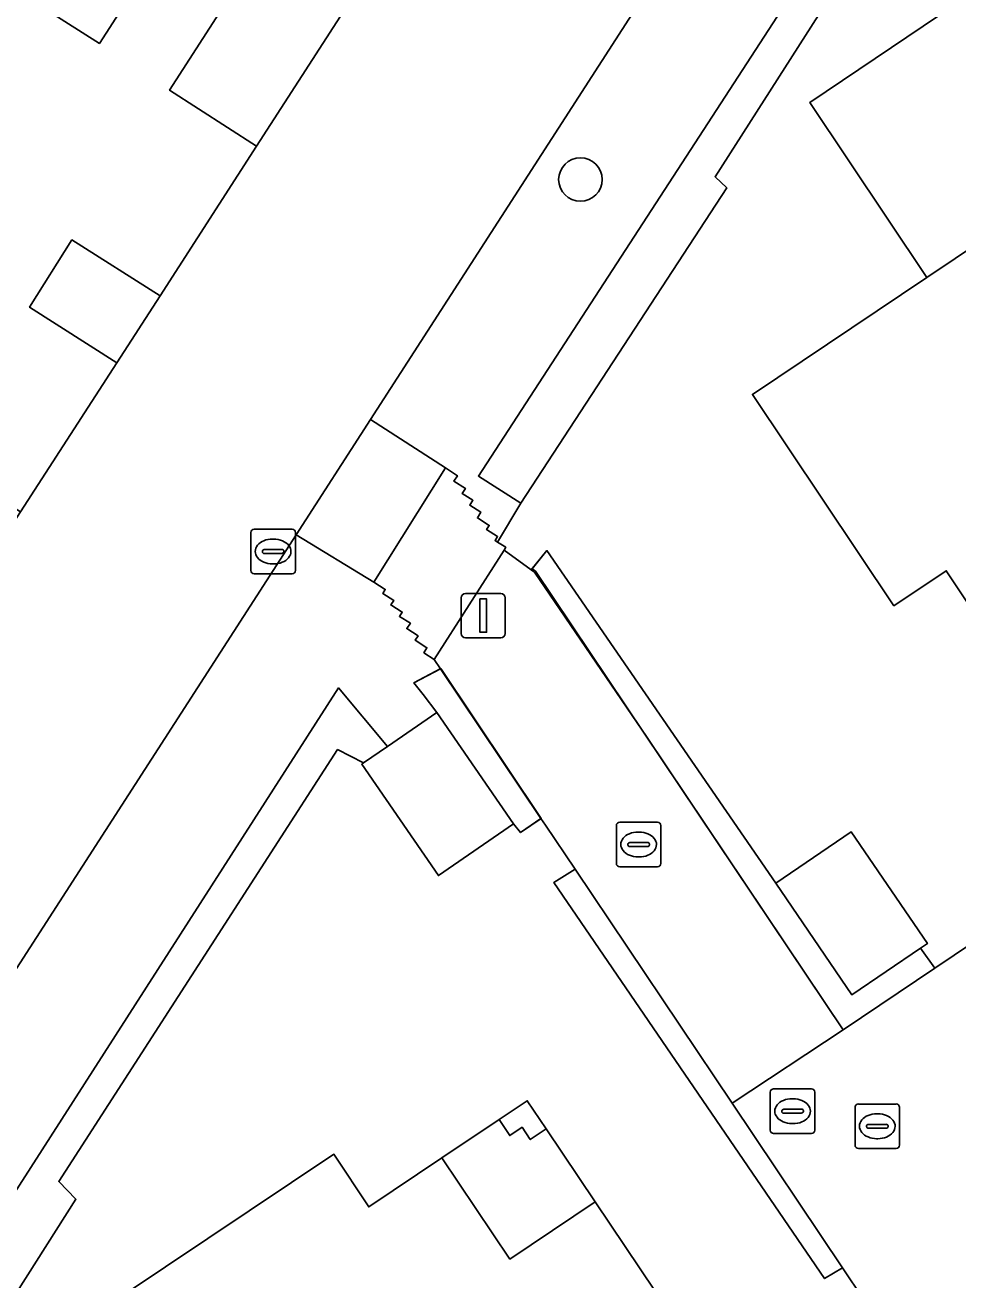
# Model space of a CAD drawing. Extents: x 158793 to 159888, y 384317 to 385256.
# Drawn here: x 158958.47 to 158979.43, y 384727.22 to 384755.41 of the extents above; entities that cross this region are included whole.
import ezdxf

# ---------------------------------------------------------------- set-up
doc = ezdxf.new("R2010")
doc.units = 0
for name, color, linetype in [('IMGEO_Berm_groen', 7, 'Continuous'), ('IMGEO_Boom', 7, 'Continuous'), ('IMGEO_Erf', 7, 'Continuous'), ('IMGEO_Groenvoorziening', 7, 'Continuous'), ('IMGEO_Haag', 7, 'Continuous'), ('IMGEO_Kolk', 7, 'Continuous'), ('IMGEO_Lichtmast', 7, 'Continuous'), ('IMGEO_Pand', 7, 'Continuous'), ('IMGEO_Pand_overbouw', 7, 'Continuous'), ('IMGEO_Rijbaan_lokaal_open', 7, 'Continuous'), ('IMGEO_Rioolput', 7, 'Continuous'), ('IMGEO_Voetpad_op_trap', 7, 'Continuous'), ('IMGEO_Voetpad_open', 7, 'Continuous')]:
    doc.layers.add(name, color=color, linetype=linetype)

msp = doc.modelspace()

# ---------------------------------------------------------------- linework, layer by layer
at = {"layer": 'IMGEO_Berm_groen'}
for points in [[(158980.086, 384778.1), (158978.116, 384779.375), (158961.717, 384753.951), (158963.673, 384752.692)], [(158981.302, 384764.74), (158978.977, 384766.305), (158966.233, 384746.553), (158967.917, 384745.463), (158968.185, 384745.29), (158968.104, 384745.167), (158968.364, 384745.004), (158968.291, 384744.89), (158968.534, 384744.737), (158968.463, 384744.627), (158968.712, 384744.471), (158968.635, 384744.342), (158968.902, 384744.173), (158968.841, 384744.077), (158969.088, 384743.922), (158969.033, 384743.831), (158969.085, 384743.798), (158969.613, 384744.674), (158968.659, 384745.281)], [(158961.503, 384749.332), (158959.523, 384750.589), (158958.571, 384749.073), (158960.53, 384747.827)]]:
    msp.add_lwpolyline(points, close=True, dxfattribs=at)
msp.add_lwpolyline([(158941.142, 384702.551), (158965.512, 384740.522), (158966.613, 384739.202), (158967.726, 384739.967), (158967.413, 384740.372), (158967.208, 384740.637), (158967.804, 384740.951), (158967.665, 384741.158), (158967.432, 384741.311), (158967.502, 384741.424), (158967.238, 384741.59), (158967.302, 384741.691), (158967.049, 384741.853), (158967.129, 384741.972), (158966.882, 384742.129), (158966.945, 384742.223), (158966.688, 384742.384), (158966.754, 384742.488), (158966.507, 384742.643), (158966.565, 384742.735), (158966.307, 384742.897), (158964.561, 384743.963), (158951.852, 384724.265)], dxfattribs=at)
at = {"layer": 'IMGEO_Boom'}
msp.add_circle((158970.95, 384751.944), 0.489, dxfattribs=at)
at = {"layer": 'IMGEO_Erf'}
for points in [[(158993.409, 384750.354), (158991.12, 384748.815), (158992.407, 384746.902), (158989.389, 384744.872), (158987.001, 384748.433), (158984.435, 384746.724), (158986.84, 384743.155), (158983.842, 384741.135), (158982.554, 384743.048), (158980.265, 384741.509), (158979.171, 384743.155), (158977.997, 384742.368), (158974.816, 384747.115), (158978.735, 384749.743), (158976.11, 384753.676), (158983.77, 384758.84), (158986.413, 384754.9), (158989.125, 384756.725)], [(158970.18, 384730.613), (158969.823, 384730.373), (158969.639, 384730.648), (158969.363, 384730.463), (158969.124, 384730.82), (158969.756, 384731.244)], [(158971.282, 384728.974), (158973.308, 384725.961), (158969.737, 384723.562), (158971.458, 384721.007), (158975.024, 384723.411), (158977.051, 384720.4), (158975.145, 384719.117), (158976.676, 384716.847), (158975.031, 384715.747), (158975.834, 384714.563), (158971.077, 384711.36), (158968.423, 384715.291), (158964.538, 384712.684), (158959.388, 384720.306), (158963.298, 384722.985), (158960.673, 384726.876), (158965.412, 384730.041), (158966.192, 384728.858), (158967.837, 384729.959), (158969.365, 384727.685)]]:
    msp.add_lwpolyline(points, close=True, dxfattribs=at)
for points in [[(158977.111, 384756.914), (158973.976, 384752.006), (158974.239, 384751.755), (158969.613, 384744.674), (158969.085, 384743.798), (158969.274, 384743.68), (158969.235, 384743.619), (158969.843, 384743.174), (158970.199, 384743.605), (158975.343, 384736.131), (158977.036, 384737.285), (158978.749, 384734.777), (158978.592, 384734.67), (158978.918, 384734.222), (158980.241, 384735.112)], [(158977.782, 384726.084), (158976.839, 384727.49), (158976.438, 384727.247), (158970.354, 384736.15), (158970.832, 384736.449), (158970.162, 384737.437), (158970.064, 384737.583), (158969.607, 384737.269), (158969.444, 384737.465), (158967.76, 384736.303), (158966.036, 384738.806), (158966.078, 384738.835), (158965.491, 384739.134), (158959.225, 384729.429), (158959.613, 384729.029), (158955.43, 384722.46)]]:
    msp.add_lwpolyline(points, dxfattribs=at)
at = {"layer": 'IMGEO_Groenvoorziening'}
for points in [[(158976.526, 384780.417), (158975.411, 384781.134), (158974.602, 384780.958), (158968.541, 384772.238), (158963.097, 384763.772), (158958.832, 384756.559), (158958.975, 384755.746), (158960.141, 384755.001)], [(158982.328, 384764.124), (158981.302, 384764.74), (158968.659, 384745.281), (158969.613, 384744.674), (158974.239, 384751.755), (158973.976, 384752.006), (158977.111, 384756.914), (158977.452, 384756.727)], [(158970.199, 384743.605), (158969.843, 384743.174), (158969.918, 384743.119), (158972.448, 384739.408), (158976.856, 384732.835), (158978.918, 384734.222), (158978.592, 384734.67), (158977.05, 384733.625), (158975.343, 384736.131)], [(158967.804, 384740.951), (158967.208, 384740.637), (158967.413, 384740.372), (158967.726, 384739.967), (158969.444, 384737.465), (158969.607, 384737.269), (158970.064, 384737.583)], [(158965.491, 384739.134), (158966.078, 384738.835), (158966.613, 384739.202), (158965.512, 384740.522), (158941.142, 384702.551), (158952.786, 384686.235), (158953.822, 384686.947), (158950.206, 384692.135), (158952.639, 384693.793), (158952.375, 384694.187), (158951.593, 384693.727), (158949.898, 384692.576), (158948.229, 384695.075), (158942.598, 384702.871), (158949.45, 384713.078), (158955.43, 384722.46), (158959.613, 384729.029), (158959.225, 384729.429)], [(158970.832, 384736.449), (158970.354, 384736.15), (158976.438, 384727.247), (158976.839, 384727.49), (158974.36, 384731.188)]]:
    msp.add_lwpolyline(points, close=True, dxfattribs=at)
at = {"layer": 'IMGEO_Haag'}
for points in [[(158982.328, 384764.124), (158981.302, 384764.74), (158968.659, 384745.281), (158969.613, 384744.674), (158974.239, 384751.755), (158973.976, 384752.006), (158977.111, 384756.914), (158977.452, 384756.727)], [(158969.865, 384743.2), (158969.938, 384743.142), (158976.856, 384732.835), (158978.918, 384734.222), (158978.592, 384734.67), (158977.05, 384733.625), (158975.343, 384736.131), (158970.199, 384743.605)], [(158967.811, 384740.955), (158967.208, 384740.637), (158967.413, 384740.372), (158967.726, 384739.967), (158969.444, 384737.465), (158969.607, 384737.269), (158970.069, 384737.587)], [(158965.491, 384739.134), (158966.078, 384738.835), (158966.613, 384739.202), (158965.512, 384740.522), (158941.142, 384702.551), (158952.786, 384686.235), (158953.822, 384686.947), (158950.206, 384692.135), (158952.639, 384693.793), (158952.375, 384694.187), (158951.593, 384693.727), (158949.898, 384692.576), (158948.229, 384695.075), (158942.598, 384702.871), (158949.45, 384713.078), (158955.43, 384722.46), (158959.613, 384729.029), (158959.225, 384729.429)], [(158970.832, 384736.449), (158970.354, 384736.15), (158976.438, 384727.247), (158976.839, 384727.49), (158974.36, 384731.188)]]:
    msp.add_lwpolyline(points, close=True, dxfattribs=at)
at = {"layer": 'IMGEO_Kolk'}
for p, q in [((158963.618, 384744.086), (158964.47, 384744.086)), ((158963.543, 384743.16), (158963.543, 384744.012)), ((158964.031, 384743.866), (158964.056, 384743.866)), ((158964.544, 384744.012), (158964.544, 384743.16)), ((158963.802, 384743.58), (158963.802, 384743.592)), ((158964.24, 384743.543), (158963.842, 384743.543)), ((158963.845, 384743.629), (158964.243, 384743.629)), ((158964.286, 384743.592), (158964.286, 384743.58)), ((158964.054, 384743.306), (158964.029, 384743.306)), ((158964.47, 384743.086), (158963.618, 384743.086)), ((158971.758, 384736.576), (158971.758, 384737.428)), ((158971.833, 384737.502), (158972.685, 384737.502)), ((158972.759, 384737.428), (158972.759, 384736.576)), ((158972.017, 384736.996), (158972.017, 384737.008)), ((158972.06, 384737.045), (158972.458, 384737.045)), ((158972.246, 384737.282), (158972.271, 384737.282)), ((158972.501, 384737.008), (158972.501, 384736.996)), ((158972.455, 384736.959), (158972.057, 384736.959)), ((158972.269, 384736.722), (158972.244, 384736.722)), ((158972.685, 384736.502), (158971.833, 384736.502))]:
    msp.add_line(p, q, dxfattribs=at)
for points in [[(158963.618, 384744.086), (158964.47, 384744.086)], [(158963.543, 384743.16), (158963.543, 384744.012)], [(158964.544, 384744.012), (158964.544, 384743.16)], [(158964.47, 384743.086), (158963.618, 384743.086)], [(158971.758, 384736.576), (158971.758, 384737.428)], [(158971.833, 384737.502), (158972.685, 384737.502)], [(158972.759, 384737.428), (158972.759, 384736.576)], [(158972.685, 384736.502), (158971.833, 384736.502)]]:
    msp.add_lwpolyline(points, dxfattribs=at)
for centre, radius, start, end in [((158963.62, 384744.01), 0.0765, 91.552, 178.448), ((158963.62, 384744.01), 0.0765, 91.552, 178.448), ((158964.468, 384744.01), 0.0765, 1.552, 88.448), ((158964.468, 384744.01), 0.0765, 1.552, 88.448), ((158963.842, 384743.589), 0.0403, 85.8775, 175.7526), ((158963.839, 384743.579), 0.0366, 178.938, 274.7102), ((158964.243, 384743.586), 0.043, 264.8664, 352.4533), ((158964.247, 384743.591), 0.0386, 1.7309, 96.639), ((158963.62, 384743.162), 0.0765, 181.552, 268.448), ((158963.62, 384743.162), 0.0765, 181.552, 268.448), ((158964.468, 384743.162), 0.0765, 271.552, 358.448), ((158964.468, 384743.162), 0.0765, 271.552, 358.448), ((158971.835, 384737.426), 0.0765, 91.552, 178.448), ((158971.835, 384737.426), 0.0765, 91.552, 178.448), ((158972.683, 384737.426), 0.0765, 1.552, 88.448), ((158972.683, 384737.426), 0.0765, 1.552, 88.448), ((158972.057, 384737.005), 0.0403, 85.8775, 175.7526), ((158972.462, 384737.007), 0.0386, 1.7309, 96.639), ((158972.054, 384736.995), 0.0366, 178.938, 274.7102), ((158972.458, 384737.002), 0.043, 264.8664, 352.4533), ((158971.835, 384736.578), 0.0765, 181.552, 268.448), ((158971.835, 384736.578), 0.0765, 181.552, 268.448), ((158972.683, 384736.578), 0.0765, 271.552, 358.448), ((158972.683, 384736.578), 0.0765, 271.552, 358.448)]:
    msp.add_arc(centre, radius, start, end, dxfattribs=at)
for centre, major_axis, ratio, start_param, end_param in [((158964.03, 384743.586), (-0.387, 0.002), 0.722429, 4.712389, 7.853982), ((158964.055, 384743.586), (-0.39, 0.002), 0.717154, 1.570796, 4.712389), ((158972.245, 384737.002), (-0.387, 0.002), 0.722429, 4.712389, 7.853982), ((158972.27, 384737.002), (-0.39, 0.002), 0.717154, 1.570796, 4.712389)]:
    msp.add_ellipse(centre, major_axis=major_axis, ratio=ratio, start_param=start_param, end_param=end_param, dxfattribs=at)
at = {"layer": 'IMGEO_Lichtmast'}
for p, q in [((158968.37, 384742.645), (158969.16, 384742.645)), ((158969.16, 384742.645), (158968.37, 384742.645)), ((158968.27, 384741.745), (158968.27, 384742.545)), ((158968.27, 384742.545), (158968.27, 384741.745)), ((158969.26, 384742.545), (158969.26, 384741.745)), ((158969.26, 384741.745), (158969.26, 384742.545)), ((158969.16, 384741.645), (158968.37, 384741.645)), ((158968.37, 384741.645), (158969.16, 384741.645))]:
    msp.add_line(p, q, dxfattribs=at)
msp.add_lwpolyline([(158968.69, 384742.52), (158968.84, 384742.52), (158968.84, 384741.77), (158968.69, 384741.77), (158968.69, 384742.52)], dxfattribs=at)
for centre, start, end in [((158968.37, 384742.545), 90, 180), ((158968.37, 384742.545), 90, 180), ((158969.16, 384742.545), 0, 90), ((158969.16, 384742.545), 360, 90), ((158968.37, 384741.745), 180, 270), ((158968.37, 384741.745), 180, 270), ((158969.16, 384741.745), 270, 0), ((158969.16, 384741.745), 270, 0)]:
    msp.add_arc(centre, 0.1, start, end, dxfattribs=at)
at = {"layer": 'IMGEO_Pand'}
for points in [[(158986.413, 384754.9), (158983.77, 384758.84), (158976.11, 384753.676), (158978.735, 384749.743), (158981.26, 384751.436), (158984.435, 384746.724), (158987.001, 384748.433), (158983.83, 384753.162)], [(158984.435, 384746.724), (158981.26, 384751.436), (158978.735, 384749.743), (158974.816, 384747.115), (158977.997, 384742.368), (158979.171, 384743.155), (158980.265, 384741.509), (158982.554, 384743.048), (158983.842, 384741.135), (158986.84, 384743.155)], [(158967.726, 384739.967), (158966.613, 384739.202), (158966.078, 384738.835), (158966.036, 384738.806), (158967.76, 384736.303), (158969.444, 384737.465)], [(158977.036, 384737.285), (158975.343, 384736.131), (158977.05, 384733.625), (158978.592, 384734.67), (158978.749, 384734.777)], [(158969.756, 384731.244), (158969.124, 384730.82), (158969.363, 384730.463), (158969.639, 384730.648), (158969.823, 384730.373), (158970.18, 384730.613)], [(158971.282, 384728.974), (158969.365, 384727.685), (158967.837, 384729.959), (158966.192, 384728.858), (158965.412, 384730.041), (158960.673, 384726.876), (158963.298, 384722.985), (158965.038, 384720.405), (158969.737, 384723.562), (158973.308, 384725.961)]]:
    msp.add_lwpolyline(points, close=True, dxfattribs=at)
at = {"layer": 'IMGEO_Pand_overbouw'}
msp.add_lwpolyline([(158970.18, 384730.613), (158969.756, 384731.244), (158969.124, 384730.82), (158967.837, 384729.959), (158969.365, 384727.685), (158971.282, 384728.974)], close=True, dxfattribs=at)
at = {"layer": 'IMGEO_Rijbaan_lokaal_open'}
for points in [[(158985.137, 384785.92), (158983.24, 384782.984), (158982.273, 384781.486), (158980.086, 384778.1), (158963.673, 384752.692), (158961.503, 384749.332), (158960.53, 384747.827), (158958.368, 384744.479), (158956.318, 384741.306), (158950.088, 384731.646), (158947.905, 384728.262), (158929.826, 384700.232), (158927.919, 384697.276), (158926.091, 384694.44), (158930.284, 384691.674), (158930.652, 384691.431), (158935.092, 384698.307), (158936.004, 384699.719), (158938.197, 384703.116), (158951.852, 384724.265), (158964.561, 384743.963), (158966.233, 384746.553), (158978.977, 384766.305)], [(159015.82, 384759.045), (159001.704, 384749.55), (159000.822, 384748.956), (158996.888, 384746.311), (158995.868, 384745.624), (158990.466, 384741.99), (158989.119, 384741.084), (158980.241, 384735.112), (158978.918, 384734.222), (158976.856, 384732.835), (158974.36, 384731.188), (158976.839, 384727.49), (158977.782, 384726.084)]]:
    msp.add_lwpolyline(points, dxfattribs=at)
msp.add_lwpolyline([(158972.448, 384739.408), (158969.918, 384743.119), (158969.843, 384743.174), (158969.235, 384743.619), (158967.665, 384741.158), (158967.804, 384740.951), (158970.064, 384737.583), (158970.162, 384737.437), (158970.832, 384736.449), (158974.36, 384731.188), (158976.856, 384732.835)], close=True, dxfattribs=at)
at = {"layer": 'IMGEO_Rioolput'}
for p, q in [((158975.218, 384730.584), (158975.218, 384731.436)), ((158975.293, 384731.51), (158976.145, 384731.51)), ((158976.219, 384731.436), (158976.219, 384730.584)), ((158975.706, 384731.29), (158975.731, 384731.29)), ((158977.122, 384730.245), (158977.122, 384731.097)), ((158977.197, 384731.171), (158978.049, 384731.171)), ((158978.123, 384731.097), (158978.123, 384730.245)), ((158975.477, 384731.004), (158975.477, 384731.016)), ((158975.915, 384730.967), (158975.517, 384730.967)), ((158975.52, 384731.053), (158975.918, 384731.053)), ((158975.961, 384731.016), (158975.961, 384731.004)), ((158977.61, 384730.951), (158977.635, 384730.951)), ((158975.729, 384730.73), (158975.704, 384730.73)), ((158977.381, 384730.665), (158977.381, 384730.677)), ((158977.819, 384730.628), (158977.421, 384730.628)), ((158977.424, 384730.714), (158977.822, 384730.714)), ((158977.865, 384730.677), (158977.865, 384730.665)), ((158976.145, 384730.51), (158975.293, 384730.51)), ((158977.633, 384730.391), (158977.608, 384730.391)), ((158978.049, 384730.171), (158977.197, 384730.171))]:
    msp.add_line(p, q, dxfattribs=at)
for points in [[(158975.218, 384730.584), (158975.218, 384731.436)], [(158975.293, 384731.51), (158976.145, 384731.51)], [(158976.219, 384731.436), (158976.219, 384730.584)], [(158977.122, 384730.245), (158977.122, 384731.097)], [(158977.197, 384731.171), (158978.049, 384731.171)], [(158978.123, 384731.097), (158978.123, 384730.245)], [(158976.145, 384730.51), (158975.293, 384730.51)], [(158978.049, 384730.171), (158977.197, 384730.171)]]:
    msp.add_lwpolyline(points, dxfattribs=at)
for centre, radius, start, end in [((158975.295, 384731.434), 0.0765, 91.552, 178.448), ((158975.295, 384731.434), 0.0765, 91.552, 178.448), ((158976.143, 384731.434), 0.0765, 1.552, 88.448), ((158976.143, 384731.434), 0.0765, 1.552, 88.448), ((158977.199, 384731.095), 0.0765, 91.552, 178.448), ((158977.199, 384731.095), 0.0765, 91.552, 178.448), ((158978.047, 384731.095), 0.0765, 1.552, 88.448), ((158978.047, 384731.095), 0.0765, 1.552, 88.448), ((158975.517, 384731.013), 0.0403, 85.8775, 175.7526), ((158975.514, 384731.003), 0.0366, 178.938, 274.7102), ((158975.918, 384731.01), 0.043, 264.8664, 352.4533), ((158975.922, 384731.015), 0.0386, 1.7309, 96.639), ((158975.295, 384730.586), 0.0765, 181.552, 268.448), ((158975.295, 384730.586), 0.0765, 181.552, 268.448), ((158976.143, 384730.586), 0.0765, 271.552, 358.448), ((158976.143, 384730.586), 0.0765, 271.552, 358.448), ((158977.421, 384730.674), 0.0403, 85.8775, 175.7526), ((158977.418, 384730.664), 0.0366, 178.938, 274.7102), ((158977.822, 384730.671), 0.043, 264.8664, 352.4533), ((158977.826, 384730.676), 0.0386, 1.7309, 96.639), ((158977.199, 384730.247), 0.0765, 181.552, 268.448), ((158977.199, 384730.247), 0.0765, 181.552, 268.448), ((158978.047, 384730.247), 0.0765, 271.552, 358.448), ((158978.047, 384730.247), 0.0765, 271.552, 358.448)]:
    msp.add_arc(centre, radius, start, end, dxfattribs=at)
for centre, major_axis, ratio, start_param, end_param in [((158975.705, 384731.01), (-0.387, 0.002), 0.722429, 4.712389, 7.853982), ((158975.73, 384731.01), (-0.39, 0.002), 0.717154, 1.570796, 4.712389), ((158977.609, 384730.671), (-0.387, 0.002), 0.722429, 4.712389, 7.853982), ((158977.634, 384730.671), (-0.39, 0.002), 0.717154, 1.570796, 4.712389)]:
    msp.add_ellipse(centre, major_axis=major_axis, ratio=ratio, start_param=start_param, end_param=end_param, dxfattribs=at)
at = {"layer": 'IMGEO_Voetpad_op_trap'}
msp.add_lwpolyline([(158969.235, 384743.619), (158969.274, 384743.68), (158969.085, 384743.798), (158969.033, 384743.831), (158969.088, 384743.922), (158968.841, 384744.077), (158968.902, 384744.173), (158968.635, 384744.342), (158968.712, 384744.471), (158968.463, 384744.627), (158968.534, 384744.737), (158968.291, 384744.89), (158968.364, 384745.004), (158968.104, 384745.167), (158968.185, 384745.29), (158967.917, 384745.463), (158966.307, 384742.897), (158966.565, 384742.735), (158966.507, 384742.643), (158966.754, 384742.488), (158966.688, 384742.384), (158966.945, 384742.223), (158966.882, 384742.129), (158967.129, 384741.972), (158967.049, 384741.853), (158967.302, 384741.691), (158967.238, 384741.59), (158967.502, 384741.424), (158967.432, 384741.311), (158967.665, 384741.158)], close=True, dxfattribs=at)
at = {"layer": 'IMGEO_Voetpad_open'}
for points in [[(158927.819, 384701.473), (158945.951, 384729.508), (158947.905, 384728.262), (158950.088, 384731.646), (158948.125, 384732.883), (158956.395, 384745.716), (158958.368, 384744.479), (158960.53, 384747.827), (158958.571, 384749.073), (158959.523, 384750.589), (158961.503, 384749.332), (158963.673, 384752.692), (158961.717, 384753.951), (158978.116, 384779.375), (158980.086, 384778.1), (158982.273, 384781.486), (158980.299, 384782.725), (158981.272, 384784.264), (158983.24, 384782.984), (158985.137, 384785.92)], [(158976.526, 384780.417), (158960.141, 384755.001), (158958.975, 384755.746)]]:
    msp.add_lwpolyline(points, dxfattribs=at)
msp.add_lwpolyline([(158967.917, 384745.463), (158966.233, 384746.553), (158964.561, 384743.963), (158966.307, 384742.897)], close=True, dxfattribs=at)

doc.saveas('drawing.dxf')
